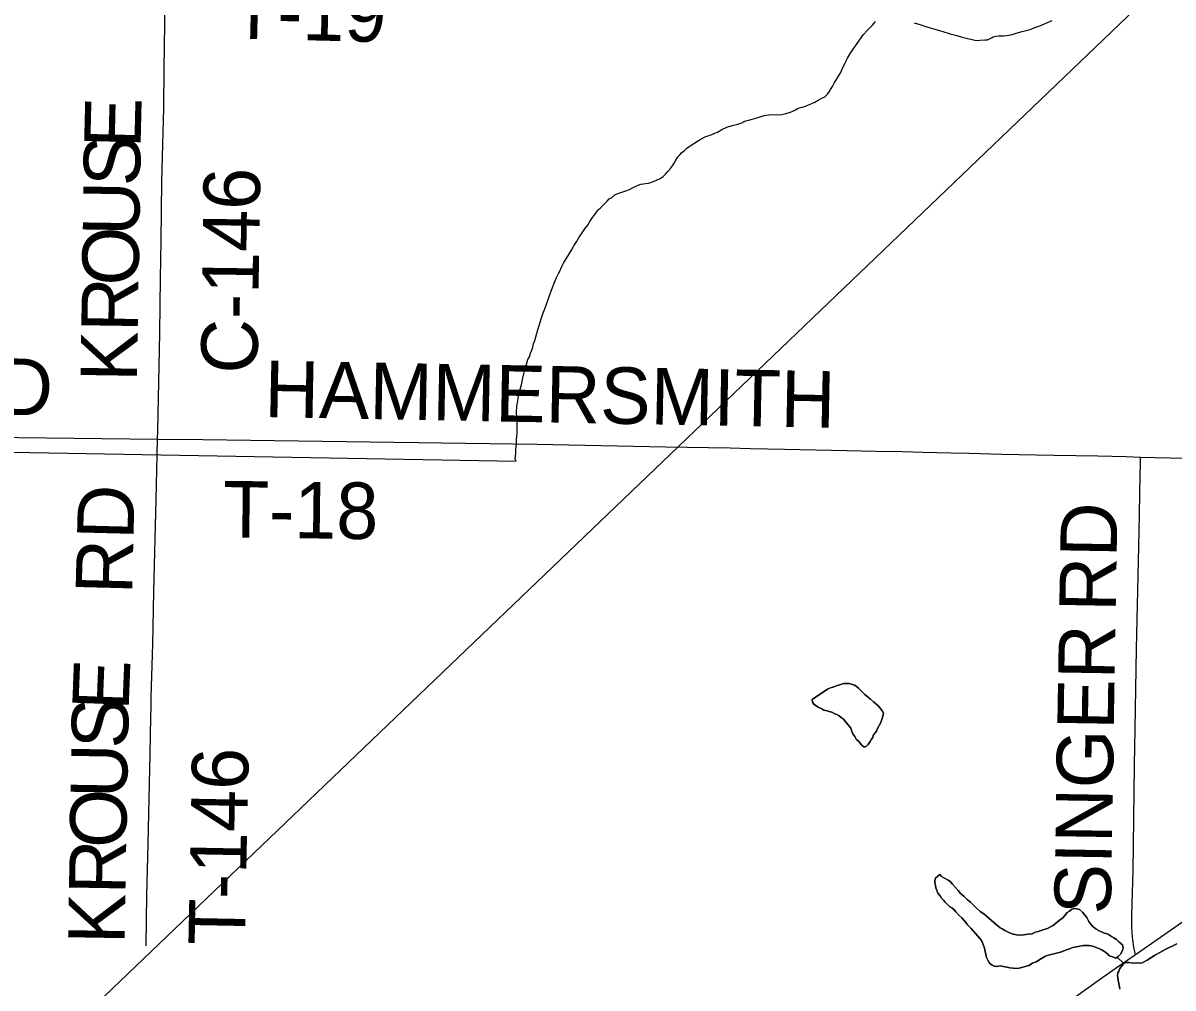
# Model space of a CAD drawing. Extents: x 2.1 to 73.9, y 4 to 26.
# Drawn here: x 47.053 to 47.631, y 21.022 to 21.507 of the extents above; entities that cross this region are included whole.
import ezdxf

# ---------------------------------------------------------------- set-up
doc = ezdxf.new("R2010")
doc.units = 0
for name, color, linetype in [('GM_X_County_Road', 7, 'Continuous'), ('GM_X_County_Road_Text', 7, 'Continuous'), ('GM_X_Major_River', 7, 'Continuous'), ('GM_X_Minor_Lake', 7, 'Continuous'), ('GM_X_Minor_River', 7, 'Continuous'), ('GM_X_State_Route', 7, 'Continuous'), ('GM_X_Township_Road', 7, 'Continuous'), ('GM_X_Township_Road_Text', 7, 'Continuous')]:
    doc.layers.add(name, color=color, linetype=linetype)

msp = doc.modelspace()

# ---------------------------------------------------------------- linework, layer by layer
at = {"layer": 'GM_X_County_Road'}
for points in [[(47.12039, 21.2977), (47.12043, 21.30198), (47.12143, 21.35108), (47.12163, 21.36506), (47.12181, 21.37873), (47.12211, 21.39737), (47.12257, 21.4272), (47.12316, 21.45205), (47.12344, 21.46417), (47.12369, 21.48406), (47.12421, 21.51761), (47.12463, 21.54775), (47.12464, 21.54884)], [(46.61885, 21.30097), (46.63212, 21.30095), (46.65016, 21.30093), (46.66602, 21.30086), (46.68497, 21.30055), (46.6977, 21.30056), (46.71138, 21.30052), (46.75736, 21.30039), (46.78409, 21.30028), (46.86332, 21.30012), (46.93605, 21.29991), (46.97116, 21.29949), (47.02243, 21.29887), (47.12039, 21.2977)]]:
    msp.add_lwpolyline(points, dxfattribs=at)
at = {"layer": 'GM_X_Major_River'}
for points in [[(47.63285, 21.04399), (47.62705, 21.04114), (47.62162, 21.03809), (47.61793, 21.03574), (47.61541, 21.03449), (47.61408, 21.03434), (47.61274, 21.03439), (47.61083, 21.03426), (47.60875, 21.03452), (47.60685, 21.03458), (47.60567, 21.03348), (47.60468, 21.03218), (47.60407, 21.03125), (47.60366, 21.03031), (47.60325, 21.02937), (47.60302, 21.02805), (47.60318, 21.02709), (47.60332, 21.02557), (47.60365, 21.02403), (47.60381, 21.02308), (47.60397, 21.02212), (47.60413, 21.02117)], [(47.60413, 21.02117), (47.60397, 21.02212), (47.60381, 21.02308), (47.60365, 21.02403), (47.60332, 21.02557), (47.60318, 21.02709), (47.60302, 21.02805), (47.60325, 21.02937), (47.60366, 21.03031), (47.60407, 21.03125), (47.60468, 21.03218), (47.60567, 21.03348), (47.60685, 21.03458), (47.60875, 21.03452), (47.61083, 21.03426), (47.61274, 21.03439), (47.61408, 21.03434), (47.61541, 21.03449), (47.61793, 21.03574), (47.62162, 21.03809), (47.62705, 21.04114), (47.63285, 21.04399)]]:
    msp.add_lwpolyline(points, dxfattribs=at)
at = {"layer": 'GM_X_Minor_Lake'}
for points in [[(47.48124, 21.15003), (47.48184, 21.15096), (47.48225, 21.1519), (47.48407, 21.15526), (47.48471, 21.15733), (47.48512, 21.15846), (47.48536, 21.15997), (47.48464, 21.16114), (47.48391, 21.1623), (47.48281, 21.16348), (47.48151, 21.16467), (47.4804, 21.16566), (47.47892, 21.16704), (47.47781, 21.16783), (47.47688, 21.16862), (47.47595, 21.16942), (47.47503, 21.1704), (47.47374, 21.17158), (47.47281, 21.17257), (47.4717, 21.17355), (47.47076, 21.17396), (47.46926, 21.17459), (47.46813, 21.17481), (47.46679, 21.17486), (47.46565, 21.17489), (47.4647, 21.17474), (47.46296, 21.17403), (47.462, 21.17387), (47.46084, 21.17334), (47.45988, 21.17299), (47.45873, 21.17265), (47.45718, 21.17194), (47.44959, 21.16687)], [(47.44959, 21.16687), (47.45718, 21.17194), (47.45873, 21.17265), (47.45988, 21.17299), (47.46084, 21.17334), (47.462, 21.17387), (47.46296, 21.17403), (47.4647, 21.17474), (47.46565, 21.17489), (47.46679, 21.17486), (47.46813, 21.17481), (47.46926, 21.17459), (47.47076, 21.17396), (47.4717, 21.17355), (47.47281, 21.17257), (47.47374, 21.17158), (47.47503, 21.1704), (47.47595, 21.16942), (47.47688, 21.16862), (47.47781, 21.16783), (47.47892, 21.16704), (47.4804, 21.16566), (47.48151, 21.16467), (47.48281, 21.16348), (47.48391, 21.1623), (47.48464, 21.16114), (47.48536, 21.15997), (47.48512, 21.15846), (47.48471, 21.15733), (47.48407, 21.15526), (47.48225, 21.1519), (47.48184, 21.15096), (47.48124, 21.15003), (47.48024, 21.14873), (47.48002, 21.14779), (47.47942, 21.14686), (47.47862, 21.14574), (47.47762, 21.14425), (47.47683, 21.14333), (47.47567, 21.14279), (47.47438, 21.14398), (47.47291, 21.14574), (47.47162, 21.14692), (47.4709, 21.14828), (47.46999, 21.14964), (47.46945, 21.1508), (47.46893, 21.15234), (47.4682, 21.15331), (47.46747, 21.15429), (47.466, 21.15605), (47.46508, 21.15703), (47.46416, 21.15782), (47.46304, 21.15862), (47.46192, 21.15923), (47.46098, 21.15964), (47.45948, 21.16045), (47.45853, 21.16067), (47.45702, 21.1611), (47.45532, 21.16154), (47.45439, 21.16214), (47.45251, 21.16297), (47.4514, 21.16376), (47.45046, 21.16437), (47.44974, 21.16553), (47.44959, 21.16687)], [(47.44959, 21.16687), (47.44974, 21.16553), (47.45046, 21.16437), (47.4514, 21.16376), (47.45251, 21.16297), (47.45439, 21.16214), (47.45532, 21.16154), (47.45702, 21.1611), (47.45853, 21.16067), (47.45948, 21.16045), (47.46098, 21.15964), (47.46192, 21.15923), (47.46304, 21.15862), (47.46416, 21.15782), (47.46508, 21.15703), (47.466, 21.15605), (47.46747, 21.15429), (47.4682, 21.15331), (47.46893, 21.15234), (47.46945, 21.1508), (47.46999, 21.14964), (47.4709, 21.14828), (47.47162, 21.14692), (47.47291, 21.14574), (47.47438, 21.14398), (47.47567, 21.14279), (47.47683, 21.14333), (47.47762, 21.14425), (47.47862, 21.14574), (47.47942, 21.14686), (47.48002, 21.14779), (47.48024, 21.14873), (47.48124, 21.15003)], [(47.51362, 21.07876), (47.51146, 21.07693), (47.51124, 21.0758), (47.5112, 21.07466), (47.51154, 21.07331), (47.51169, 21.07217), (47.5124, 21.07043), (47.51275, 21.06947), (47.51385, 21.0681), (47.51457, 21.06693), (47.51549, 21.06595), (47.51641, 21.06497), (47.51733, 21.06399), (47.51881, 21.06261), (47.51975, 21.06201), (47.52067, 21.06122), (47.52178, 21.06004), (47.52325, 21.05847), (47.52473, 21.05709), (47.52584, 21.05591), (47.52675, 21.05474), (47.52785, 21.05337), (47.52932, 21.0518), (47.5341, 21.04631), (47.53501, 21.04495), (47.53554, 21.0436), (47.53606, 21.04225), (47.53641, 21.0411), (47.53656, 21.03995), (47.53691, 21.0388), (47.53706, 21.03765), (47.53741, 21.03669), (47.53776, 21.03573), (47.53866, 21.03418), (47.53996, 21.03318), (47.54109, 21.03277), (47.54223, 21.03254), (47.54337, 21.03269), (47.54433, 21.03285), (47.54547, 21.03262), (47.5466, 21.03239), (47.54755, 21.03217), (47.54887, 21.03194), (47.55058, 21.03169), (47.5521, 21.03164), (47.55363, 21.03178), (47.55536, 21.03229)], [(47.55536, 21.03229), (47.55363, 21.03178), (47.5521, 21.03164), (47.55058, 21.03169), (47.54887, 21.03194), (47.54755, 21.03217), (47.5466, 21.03239), (47.54547, 21.03262), (47.54433, 21.03285), (47.54337, 21.03269), (47.54223, 21.03254), (47.54109, 21.03277), (47.53996, 21.03318), (47.53866, 21.03418), (47.53776, 21.03573), (47.53741, 21.03669), (47.53706, 21.03765), (47.53691, 21.0388), (47.53656, 21.03995), (47.53641, 21.0411), (47.53606, 21.04225), (47.53554, 21.0436), (47.53501, 21.04495), (47.5341, 21.04631), (47.52932, 21.0518), (47.52785, 21.05337), (47.52675, 21.05474), (47.52584, 21.05591), (47.52473, 21.05709), (47.52325, 21.05847), (47.52178, 21.06004), (47.52067, 21.06122), (47.51975, 21.06201), (47.51881, 21.06261), (47.51733, 21.06399), (47.51641, 21.06497), (47.51549, 21.06595), (47.51457, 21.06693), (47.51385, 21.0681), (47.51275, 21.06947), (47.5124, 21.07043), (47.51169, 21.07217), (47.51154, 21.07331), (47.5112, 21.07466), (47.51124, 21.0758), (47.51146, 21.07693), (47.51362, 21.07876)], [(47.55536, 21.03229), (47.55843, 21.03314), (47.56037, 21.03422), (47.56211, 21.03492), (47.56347, 21.03583), (47.56483, 21.03654), (47.56657, 21.03763), (47.56773, 21.03816), (47.56889, 21.0385), (47.57042, 21.03883), (47.57234, 21.03934), (47.57445, 21.03984), (47.57734, 21.04089), (47.57888, 21.04141), (47.58062, 21.04211), (47.58234, 21.04243), (47.58407, 21.04276), (47.58598, 21.04307), (47.58751, 21.04321), (47.58865, 21.04317), (47.5896, 21.04295), (47.59054, 21.04273), (47.59149, 21.04251), (47.59487, 21.04107), (47.59617, 21.04026), (47.59711, 21.03966), (47.59822, 21.03886), (47.59876, 21.03789), (47.60009, 21.03766), (47.60216, 21.03683), (47.60332, 21.03755), (47.60451, 21.03884), (47.60552, 21.04071), (47.60594, 21.04203), (47.60561, 21.04356), (47.60468, 21.04417), (47.60375, 21.04496), (47.60246, 21.04614), (47.60115, 21.04695), (47.60003, 21.04774), (47.59854, 21.04874), (47.59741, 21.04916), (47.59628, 21.04939), (47.59346, 21.05062), (47.59234, 21.05142), (47.59067, 21.05262), (47.58938, 21.05399), (47.58865, 21.05516), (47.58811, 21.05613), (47.58758, 21.05729), (47.58685, 21.05826), (47.58537, 21.05983), (47.58389, 21.06121), (47.58257, 21.06164), (47.58105, 21.06169), (47.57989, 21.06116), (47.57892, 21.06043), (47.57775, 21.0597), (47.57656, 21.05822), (47.57577, 21.0573), (47.5748, 21.05657), (47.57362, 21.05566), (47.57186, 21.05419), (47.57069, 21.05328), (47.56934, 21.05256), (47.56778, 21.05166), (47.56624, 21.05115), (47.56471, 21.05063), (47.56316, 21.05011), (47.56163, 21.04978), (47.56008, 21.04907), (47.55798, 21.04876), (47.55588, 21.04845), (47.55378, 21.04832), (47.55226, 21.04857), (47.55056, 21.04881), (47.54867, 21.04945), (47.54736, 21.05025), (47.54642, 21.05066), (47.54512, 21.05146), (47.54399, 21.05207), (47.54307, 21.05286), (47.54213, 21.05347), (47.54084, 21.05465), (47.53973, 21.05564), (47.53584, 21.059), (47.53397, 21.0602), (47.53212, 21.06198), (47.53064, 21.06336), (47.52917, 21.06493), (47.5275, 21.06632), (47.52584, 21.06789), (47.52417, 21.06928), (47.52289, 21.07084), (47.52141, 21.07241), (47.52013, 21.07398), (47.51902, 21.07516), (47.51791, 21.07596), (47.51641, 21.07677), (47.51454, 21.07778), (47.51362, 21.07876)], [(47.51362, 21.07876), (47.51454, 21.07778), (47.51641, 21.07677), (47.51791, 21.07596), (47.51902, 21.07516), (47.52013, 21.07398), (47.52141, 21.07241), (47.52289, 21.07084), (47.52417, 21.06928), (47.52584, 21.06789), (47.5275, 21.06632), (47.52917, 21.06493), (47.53064, 21.06336), (47.53212, 21.06198), (47.53397, 21.0602), (47.53584, 21.059), (47.53973, 21.05564), (47.54084, 21.05465), (47.54213, 21.05347), (47.54307, 21.05286), (47.54399, 21.05207), (47.54512, 21.05146), (47.54642, 21.05066), (47.54736, 21.05025), (47.54867, 21.04945), (47.55056, 21.04881), (47.55226, 21.04857), (47.55378, 21.04832), (47.55588, 21.04845), (47.55798, 21.04876), (47.56008, 21.04907), (47.56163, 21.04978), (47.56316, 21.05011), (47.56471, 21.05063), (47.56624, 21.05115), (47.56778, 21.05166), (47.56934, 21.05256), (47.57069, 21.05328), (47.57186, 21.05419), (47.57362, 21.05566), (47.5748, 21.05657), (47.57577, 21.0573), (47.57656, 21.05822), (47.57775, 21.0597), (47.57892, 21.06043), (47.57989, 21.06116), (47.58105, 21.06169), (47.58257, 21.06164), (47.58389, 21.06121), (47.58537, 21.05983), (47.58685, 21.05826), (47.58758, 21.05729), (47.58811, 21.05613), (47.58865, 21.05516), (47.58938, 21.05399), (47.59067, 21.05262), (47.59234, 21.05142), (47.59346, 21.05062), (47.59628, 21.04939), (47.59741, 21.04916), (47.59854, 21.04874), (47.60003, 21.04774), (47.60115, 21.04695), (47.60246, 21.04614), (47.60375, 21.04496), (47.60468, 21.04417), (47.60561, 21.04356), (47.60594, 21.04203), (47.60552, 21.04071), (47.60451, 21.03884), (47.60332, 21.03755), (47.60216, 21.03683), (47.60009, 21.03766), (47.59876, 21.03789), (47.59822, 21.03886), (47.59711, 21.03966), (47.59617, 21.04026), (47.59487, 21.04107), (47.59149, 21.04251), (47.59054, 21.04273), (47.5896, 21.04295), (47.58865, 21.04317), (47.58751, 21.04321), (47.58598, 21.04307), (47.58407, 21.04276), (47.58234, 21.04243), (47.58062, 21.04211), (47.57888, 21.04141), (47.57734, 21.04089), (47.57445, 21.03984), (47.57234, 21.03934), (47.57042, 21.03883), (47.56889, 21.0385), (47.56773, 21.03816), (47.56657, 21.03763), (47.56483, 21.03654), (47.56347, 21.03583), (47.56211, 21.03492), (47.56037, 21.03422), (47.55843, 21.03314), (47.55536, 21.03229)]]:
    msp.add_lwpolyline(points, dxfattribs=at)
at = {"layer": 'GM_X_Minor_River'}
msp.add_line((47.60288, 21.03727), (47.60628, 21.03405), dxfattribs=at)
for points in [[(46.60122, 20.30202), (46.61067, 20.55521), (47.78988, 21.68452)], [(47.40409, 21.45335), (47.4066, 21.45459), (47.4093, 21.45545), (47.41217, 21.45612), (47.4141, 21.45682), (47.41565, 21.45753), (47.4168, 21.45787), (47.41814, 21.4582), (47.42006, 21.45871), (47.42237, 21.4594), (47.42545, 21.46043), (47.42908, 21.46089), (47.43194, 21.46079), (47.43423, 21.4609), (47.43633, 21.46141), (47.43807, 21.46192), (47.43942, 21.46244), (47.44116, 21.46334), (47.44251, 21.46405), (47.44443, 21.46456), (47.44616, 21.46507), (47.44771, 21.46578), (47.44926, 21.46649), (47.4508, 21.4672), (47.45255, 21.4681), (47.45429, 21.46918), (47.45584, 21.46989), (47.45721, 21.47117), (47.45801, 21.47229), (47.45881, 21.47359), (47.45981, 21.47508), (47.46063, 21.47677), (47.46143, 21.47807), (47.46224, 21.47938), (47.46324, 21.48106), (47.46405, 21.48236), (47.46466, 21.48386), (47.46547, 21.48536), (47.46609, 21.48686), (47.46731, 21.48929), (47.46893, 21.49209), (47.47531, 21.5012), (47.47709, 21.50323), (47.47846, 21.50452), (47.47984, 21.50581), (47.48044, 21.50674), (47.48142, 21.50766)], [(47.50082, 21.50701), (47.50365, 21.50616), (47.50724, 21.50509), (47.51119, 21.50382), (47.51516, 21.50273), (47.51893, 21.50147), (47.52233, 21.50059), (47.52496, 21.49975), (47.52761, 21.49909), (47.52988, 21.49863), (47.53196, 21.49818), (47.53387, 21.49831), (47.53635, 21.49842), (47.53769, 21.49856), (47.53865, 21.49891), (47.53962, 21.49945), (47.54059, 21.49999), (47.54193, 21.50032), (47.54327, 21.50047), (47.54441, 21.50043), (47.54575, 21.50058), (47.54709, 21.50072), (47.54842, 21.50087), (47.55015, 21.50119), (47.5515, 21.50172), (47.55323, 21.50223), (47.55515, 21.50274), (47.55707, 21.50325), (47.55918, 21.50375), (47.56149, 21.50462), (47.56399, 21.50549), (47.57017, 21.50814)], [(47.3007, 21.28672), (47.30016, 21.28769), (47.30044, 21.29072), (47.30052, 21.293), (47.30077, 21.2949), (47.30081, 21.29623), (47.30085, 21.29756), (47.30109, 21.29907), (47.30115, 21.30078), (47.30121, 21.30287), (47.3011, 21.30516), (47.30101, 21.30839), (47.30091, 21.31125), (47.30101, 21.31429), (47.30147, 21.31694), (47.30193, 21.3194), (47.30259, 21.32223), (47.30344, 21.32505), (47.30391, 21.3277), (47.30457, 21.33053), (47.30523, 21.33317), (47.30587, 21.33544), (47.30651, 21.3377), (47.30732, 21.33919), (47.30795, 21.34088), (47.30857, 21.34238), (47.309, 21.34389), (47.30943, 21.34559), (47.31006, 21.34728), (47.3105, 21.34917), (47.31113, 21.35105), (47.31157, 21.35275), (47.31198, 21.35387), (47.31241, 21.35538), (47.31326, 21.35821), (47.3141, 21.36065), (47.31514, 21.36328), (47.31597, 21.36554), (47.31681, 21.36798), (47.31785, 21.3708), (47.31891, 21.374), (47.32015, 21.377), (47.32098, 21.37907), (47.32199, 21.38094), (47.3226, 21.38225), (47.32342, 21.38412), (47.32444, 21.38618), (47.32846, 21.3927), (47.32967, 21.39495), (47.33107, 21.39699), (47.33228, 21.39923), (47.33388, 21.40146), (47.33528, 21.40351), (47.33667, 21.40537), (47.33768, 21.40723), (47.33907, 21.40909), (47.33987, 21.41021), (47.34087, 21.41169), (47.34186, 21.41299), (47.34304, 21.41409), (47.34402, 21.41501), (47.34559, 21.41648), (47.34638, 21.41741), (47.34737, 21.41852), (47.34853, 21.41905), (47.35029, 21.42051), (47.35184, 21.42122), (47.35376, 21.42192), (47.35588, 21.42261), (47.35762, 21.42331), (47.35916, 21.42402), (47.36052, 21.42474), (47.36206, 21.42545), (47.36341, 21.42597), (47.36475, 21.42612), (47.36571, 21.42628), (47.36724, 21.42642), (47.36839, 21.42676), (47.36974, 21.42728), (47.37129, 21.42799), (47.37302, 21.4287), (47.37458, 21.42979), (47.37576, 21.43089), (47.37695, 21.43237), (47.37833, 21.43385), (47.37932, 21.43514), (47.38013, 21.43645), (47.38073, 21.43757), (47.38194, 21.43962), (47.38293, 21.44073), (47.38392, 21.44184), (47.38509, 21.44275), (47.38646, 21.44404), (47.3886, 21.44549), (47.39326, 21.44838), (47.39463, 21.44928), (47.39598, 21.44981), (47.39828, 21.45049), (47.40022, 21.45138), (47.40195, 21.45208), (47.40409, 21.45335)], [(46.86811, 21.2943), (47.3007, 21.28672)]]:
    msp.add_lwpolyline(points, dxfattribs=at)
at = {"layer": 'GM_X_State_Route'}
msp.add_lwpolyline([(47.58213, 21.01751), (47.59394, 21.02613), (47.60237, 21.03198), (47.61211, 21.03868), (47.62465, 21.04732), (47.63688, 21.05586)], dxfattribs=at)
at = {"layer": 'GM_X_Township_Road'}
for points in [[(47.11709, 21.16302), (47.11717, 21.16799), (47.11791, 21.19472), (47.11856, 21.22114), (47.11969, 21.26745), (47.12019, 21.28983), (47.12039, 21.2977)], [(47.12039, 21.2977), (47.14307, 21.29758), (47.31123, 21.2952), (47.37571, 21.29394)], [(47.37571, 21.29394), (47.4082, 21.2933), (47.41845, 21.2931), (47.43555, 21.29266), (47.46694, 21.29203), (47.48155, 21.29175), (47.49491, 21.29148), (47.50517, 21.2912), (47.51915, 21.29087), (47.52848, 21.29063), (47.54495, 21.29024), (47.57105, 21.28971), (47.59312, 21.28929), (47.60742, 21.28893), (47.6146, 21.28874)], [(47.61211, 21.03868), (47.61124, 21.04228), (47.61066, 21.04598), (47.61041, 21.04927), (47.61027, 21.05273), (47.61029, 21.05802), (47.61088, 21.08102), (47.61102, 21.09346), (47.61156, 21.13389), (47.61198, 21.15192), (47.61261, 21.19234), (47.61385, 21.25111), (47.61403, 21.26013), (47.61444, 21.28003), (47.61454, 21.28531), (47.6146, 21.28874)], [(47.6146, 21.28874), (47.63694, 21.28817)], [(47.11464, 21.04305), (47.11505, 21.06823), (47.1156, 21.09434), (47.11594, 21.10957), (47.11662, 21.1394), (47.11702, 21.15804), (47.11709, 21.16302)]]:
    msp.add_lwpolyline(points, dxfattribs=at)

# ---------------------------------------------------------------- texts
at = {"layer": 'GM_X_County_Road_Text'}
for s, height, rotation, p in [('E', 0.02841, 88.62199, (47.1118, 21.44388)), ('S', 0.02841, 89.1233, (47.1115, 21.42478)), ('C-146', 0.028409, 89.18185, (47.17056, 21.33054)), ('U', 0.02841, 89.13116, (47.11113, 21.39979)), ('O', 0.02841, 89.13287, (47.11075, 21.37479)), ('R', 0.02841, 89.13152, (47.11039, 21.35146)), ('K', 0.02841, 89.13299, (47.11001, 21.32646)), ('RD', 0.028409, 359.01876, (47.01266, 21.3105))]:
    msp.add_text(s, height=height, rotation=rotation, dxfattribs=at).set_placement(p)
at = {"layer": 'GM_X_Township_Road_Text'}
for s, height, rotation, p in [('T-19', 0.028409, 358.58501, (47.15707, 21.49922)), ('HAMMERSMITH', 0.0284091, 358.9155, (47.17393, 21.30885)), ('RD', 0.028409, 88.53832, (47.10752, 21.21957)), ('T-18', 0.028409, 359.29307, (47.1531, 21.24837)), ('RD', 0.028409, 89.01275, (47.60212, 21.21079)), ('SINGER', 0.028409, 89.05428, (47.59961, 21.05864)), ('E', 0.02841, 87.75375, (47.10578, 21.16102)), ('S', 0.02841, 88.86905, (47.10541, 21.14201)), ('U', 0.02841, 89.04186, (47.10499, 21.11703)), ('T-146', 0.028409, 88.87633, (47.16426, 21.04309)), ('O', 0.02841, 89.04187, (47.10457, 21.09204)), ('R', 0.02841, 89.04359, (47.10418, 21.06871)), ('K', 0.02841, 89.04187, (47.10377, 21.04371))]:
    msp.add_text(s, height=height, rotation=rotation, dxfattribs=at).set_placement(p)

doc.saveas('drawing.dxf')
